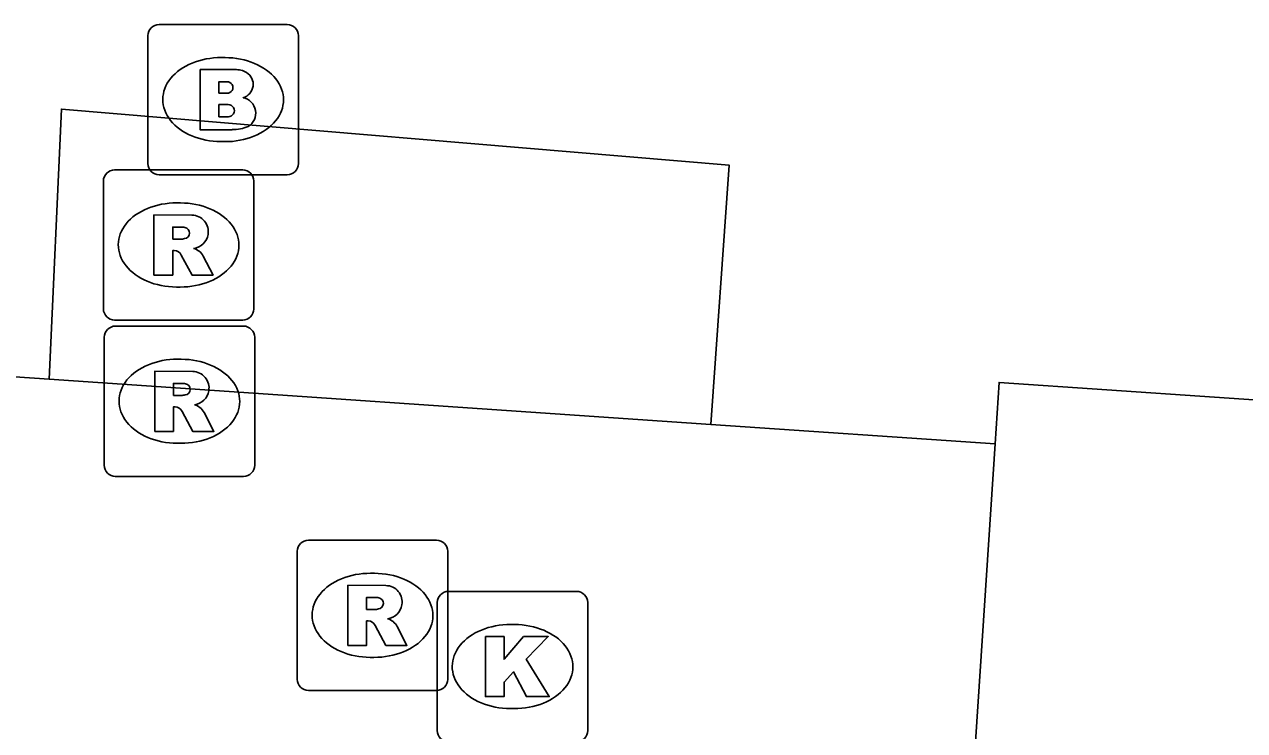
# Model space of a CAD drawing. Extents: x 159961 to 160856, y 382704 to 383353.
# Drawn here: x 160679.86 to 160687.97, y 382886.19 to 382890.88 of the extents above; entities that cross this region are included whole.
import ezdxf

# ---------------------------------------------------------------- set-up
doc = ezdxf.new("R2010")
doc.units = 0
for name, color, linetype in [('IMGEO_Brandkraan', 7, 'Continuous'), ('IMGEO_Kolk', 7, 'Continuous'), ('IMGEO_Rijbaan_lokaal_open', 7, 'Continuous'), ('IMGEO_Rioolput', 7, 'Continuous'), ('IMGEO_Voetpad_open', 7, 'Continuous')]:
    doc.layers.add(name, color=color, linetype=linetype)

msp = doc.modelspace()

# ---------------------------------------------------------------- linework, layer by layer
at = {"layer": 'IMGEO_Brandkraan'}
for p, q in [((160680.7539, 382890.8845), (160681.6061, 382890.8845)), ((160680.6795, 382889.9579), (160680.6795, 382890.8101)), ((160681.6805, 382890.8101), (160681.6805, 382889.9579)), ((160681.1675, 382890.6637), (160681.1925, 382890.6637)), ((160681.1895, 382890.1043), (160681.1646, 382890.1043)), ((160681.6061, 382889.8835), (160680.7539, 382889.8835))]:
    msp.add_line(p, q, dxfattribs=at)
for points in [[(160680.7539, 382890.8845), (160681.6061, 382890.8845)], [(160680.6795, 382889.9579), (160680.6795, 382890.8101)], [(160681.6805, 382890.8101), (160681.6805, 382889.9579)], [(160681.0268, 382890.584), (160681.0268, 382890.184), (160681.2401, 382890.184)], [(160681.2581, 382890.584), (160681.0268, 382890.584)], [(160681.206, 382890.5028), (160681.1515, 382890.5028), (160681.1515, 382890.4269)], [(160681.1515, 382890.4269), (160681.2052, 382890.4269)], [(160681.2141, 382890.3507), (160681.1515, 382890.3507), (160681.1515, 382890.2698)], [(160681.1515, 382890.2698), (160681.2144, 382890.2698)], [(160681.6061, 382889.8835), (160680.7539, 382889.8835)]]:
    msp.add_lwpolyline(points, dxfattribs=at)
for centre, radius, start, end in [((160680.756, 382890.808), 0.0765, 91.55205, 178.44795), ((160680.756, 382890.808), 0.0765, 91.55205, 178.44795), ((160681.604, 382890.808), 0.0765, 1.55205, 88.44795), ((160681.604, 382890.808), 0.0765, 1.55205, 88.44795), ((160681.262, 382890.4389), 0.1452, 59.4692, 91.53667), ((160681.2066, 382890.4648), 0.0379, 267.82845, 90.93552), ((160681.2871, 382890.4856), 0.0922, 285.51372, 58.15012), ((160681.2145, 382890.3103), 0.0404, 269.87594, 90.50774), ((160681.2918, 382890.2942), 0.1046, 301.31148, 78.98903), ((160681.2459, 382890.435), 0.251, 268.66757, 293.53466), ((160680.756, 382889.96), 0.0765, 181.55205, 268.44795), ((160680.756, 382889.96), 0.0765, 181.55205, 268.44795), ((160681.604, 382889.96), 0.0765, 271.55205, 358.44795), ((160681.604, 382889.96), 0.0765, 271.55205, 358.44795)]:
    msp.add_arc(centre, radius, start, end, dxfattribs=at)
for centre, major_axis, ratio, start_param, end_param in [((160681.166, 382890.384), (-0.3872, 0.002), 0.722429, 4.712389, 7.853982), ((160681.191, 382890.384), (-0.3901, 0.002), 0.717154, 1.570796, 4.712389)]:
    msp.add_ellipse(centre, major_axis=major_axis, ratio=ratio, start_param=start_param, end_param=end_param, dxfattribs=at)
at = {"layer": 'IMGEO_Kolk'}
for p, q in [((160682.6779, 382887.1125), (160683.5301, 382887.1125)), ((160682.6035, 382886.1859), (160682.6035, 382887.0381)), ((160683.6045, 382887.0381), (160683.6045, 382886.1859)), ((160683.0915, 382886.8917), (160683.1165, 382886.8917)), ((160683.1135, 382886.3323), (160683.0886, 382886.3323))]:
    msp.add_line(p, q, dxfattribs=at)
for points in [[(160682.6779, 382887.1125), (160683.5301, 382887.1125)], [(160682.6035, 382886.1859), (160682.6035, 382887.0381)], [(160683.6045, 382887.0381), (160683.6045, 382886.1859)], [(160682.9237, 382886.812), (160683.0472, 382886.812), (160683.0472, 382886.6608), (160683.1768, 382886.812), (160683.3414, 382886.812), (160683.1953, 382886.6611), (160683.3479, 382886.412), (160683.1956, 382886.412), (160683.1113, 382886.5762), (160683.0472, 382886.5092), (160683.0472, 382886.412), (160682.9237, 382886.412), (160682.9237, 382886.812)]]:
    msp.add_lwpolyline(points, dxfattribs=at)
for centre, start, end in [((160682.68, 382887.036), 91.55205, 178.44795), ((160682.68, 382887.036), 91.55205, 178.44795), ((160683.528, 382887.036), 1.55205, 88.44795), ((160683.528, 382887.036), 1.55205, 88.44795), ((160682.68, 382886.188), 181.55205, 268.44795), ((160682.68, 382886.188), 181.55205, 268.44795), ((160683.528, 382886.188), 271.55205, 358.44795), ((160683.528, 382886.188), 271.55205, 358.44795)]:
    msp.add_arc(centre, 0.0765, start, end, dxfattribs=at)
for centre, major_axis, ratio, start_param, end_param in [((160683.09, 382886.612), (-0.3872, 0.002), 0.722429, 4.712389, 7.853982), ((160683.115, 382886.612), (-0.3901, 0.002), 0.717154, 1.570796, 4.712389)]:
    msp.add_ellipse(centre, major_axis=major_axis, ratio=ratio, start_param=start_param, end_param=end_param, dxfattribs=at)
at = {"layer": 'IMGEO_Rijbaan_lokaal_open'}
for points in [[(160678.484, 382888.629), (160680.022, 382888.524)], [(160684.422, 382888.222), (160680.022, 382888.524)], [(160686.312, 382888.093), (160686.339, 382888.502), (160689.202, 382888.306), (160689.175, 382887.896)], [(160684.422, 382888.222), (160686.312, 382888.093)], [(160686.085, 382884.631), (160686.312, 382888.093)]]:
    msp.add_lwpolyline(points, dxfattribs=at)
at = {"layer": 'IMGEO_Rioolput'}
for p, q in [((160680.3835, 382888.9909), (160680.3835, 382889.8431)), ((160680.4579, 382889.9175), (160681.3101, 382889.9175)), ((160681.3845, 382889.8431), (160681.3845, 382888.9909)), ((160680.8715, 382889.6967), (160680.8965, 382889.6967)), ((160680.8935, 382889.1373), (160680.8686, 382889.1373)), ((160681.3101, 382888.9165), (160680.4579, 382888.9165)), ((160680.4629, 382888.8775), (160681.3151, 382888.8775)), ((160680.3885, 382887.9509), (160680.3885, 382888.8031)), ((160681.3895, 382888.8031), (160681.3895, 382887.9509)), ((160680.8765, 382888.6567), (160680.9015, 382888.6567)), ((160680.8985, 382888.0973), (160680.8736, 382888.0973)), ((160681.3151, 382887.8765), (160680.4629, 382887.8765)), ((160681.7469, 382887.4535), (160682.5991, 382887.4535)), ((160681.6725, 382886.5269), (160681.6725, 382887.3791)), ((160682.6735, 382887.3791), (160682.6735, 382886.5269)), ((160682.1605, 382887.2327), (160682.1855, 382887.2327)), ((160682.1825, 382886.6733), (160682.1576, 382886.6733)), ((160682.5991, 382886.4525), (160681.7469, 382886.4525))]:
    msp.add_line(p, q, dxfattribs=at)
for points in [[(160680.3835, 382888.9909), (160680.3835, 382889.8431)], [(160680.4579, 382889.9175), (160681.3101, 382889.9175)], [(160681.3845, 382889.8431), (160681.3845, 382888.9909)], [(160680.9725, 382889.6149), (160680.7198, 382889.617), (160680.7198, 382889.217)], [(160680.8982, 382889.5362), (160680.8442, 382889.5362), (160680.8442, 382889.4549)], [(160680.8442, 382889.4549), (160680.896, 382889.4549)], [(160680.7198, 382889.217), (160680.8442, 382889.217), (160680.8442, 382889.3795), (160680.855, 382889.3795)], [(160680.9017, 382889.3496), (160680.9732, 382889.217), (160681.1129, 382889.217), (160681.0479, 382889.3432)], [(160681.3101, 382888.9165), (160680.4579, 382888.9165)], [(160680.4629, 382888.8775), (160681.3151, 382888.8775)], [(160680.3885, 382887.9509), (160680.3885, 382888.8031)], [(160681.3895, 382888.8031), (160681.3895, 382887.9509)], [(160680.9775, 382888.5749), (160680.7248, 382888.577), (160680.7248, 382888.177)], [(160680.9032, 382888.4962), (160680.8492, 382888.4962), (160680.8492, 382888.4149)], [(160680.8492, 382888.4149), (160680.901, 382888.4149)], [(160680.7248, 382888.177), (160680.8492, 382888.177), (160680.8492, 382888.3395), (160680.86, 382888.3395)], [(160680.9067, 382888.3096), (160680.9782, 382888.177), (160681.1179, 382888.177), (160681.0529, 382888.3032)], [(160681.3151, 382887.8765), (160680.4629, 382887.8765)], [(160681.7469, 382887.4535), (160682.5991, 382887.4535)], [(160681.6725, 382886.5269), (160681.6725, 382887.3791)], [(160682.6735, 382887.3791), (160682.6735, 382886.5269)], [(160682.2615, 382887.1509), (160682.0088, 382887.153), (160682.0088, 382886.753)], [(160682.1872, 382887.0722), (160682.1332, 382887.0722), (160682.1332, 382886.9909)], [(160682.1332, 382886.9909), (160682.185, 382886.9909)], [(160682.0088, 382886.753), (160682.1332, 382886.753), (160682.1332, 382886.9155), (160682.144, 382886.9155)], [(160682.1907, 382886.8856), (160682.2622, 382886.753), (160682.4019, 382886.753), (160682.3369, 382886.8792)], [(160682.5991, 382886.4525), (160681.7469, 382886.4525)]]:
    msp.add_lwpolyline(points, dxfattribs=at)
for centre, radius, start, end in [((160680.46, 382889.841), 0.0765, 91.55205, 178.44795), ((160680.46, 382889.841), 0.0765, 91.55205, 178.44795), ((160681.308, 382889.841), 0.0765, 1.55205, 88.44795), ((160681.308, 382889.841), 0.0765, 1.55205, 88.44795), ((160680.9714, 382889.5054), 0.1095, 350.36119, 89.41601), ((160680.9035, 382889.4399), 0.0964, 77.00612, 93.18647), ((160680.9184, 382889.4966), 0.0378, 276.66336, 79.67722), ((160680.8802, 382889.6442), 0.1899, 274.7715, 282.96867), ((160680.969, 382889.5046), 0.1117, 277.58423, 350.98172), ((160680.8538, 382889.3262), 0.0533, 26.02933, 88.69889), ((160680.9535, 382889.2898), 0.1085, 29.51342, 73.79051), ((160680.46, 382888.993), 0.0765, 181.55205, 268.44795), ((160680.46, 382888.993), 0.0765, 181.55205, 268.44795), ((160681.308, 382888.993), 0.0765, 271.55205, 358.44795), ((160681.308, 382888.993), 0.0765, 271.55205, 358.44795), ((160680.465, 382888.801), 0.0765, 91.55205, 178.44795), ((160680.465, 382888.801), 0.0765, 91.55205, 178.44795), ((160681.313, 382888.801), 0.0765, 1.55205, 88.44795), ((160681.313, 382888.801), 0.0765, 1.55205, 88.44795), ((160680.9764, 382888.4654), 0.1095, 350.36119, 89.41601), ((160680.9085, 382888.3999), 0.0964, 77.00612, 93.18647), ((160680.9234, 382888.4566), 0.0378, 276.66336, 79.67722), ((160680.8852, 382888.6042), 0.1899, 274.7715, 282.96867), ((160680.974, 382888.4646), 0.1117, 277.58423, 350.98172), ((160680.8588, 382888.2862), 0.0533, 26.02933, 88.69889), ((160680.9585, 382888.2498), 0.1085, 29.51342, 73.79051), ((160680.465, 382887.953), 0.0765, 181.55205, 268.44795), ((160680.465, 382887.953), 0.0765, 181.55205, 268.44795), ((160681.313, 382887.953), 0.0765, 271.55205, 358.44795), ((160681.313, 382887.953), 0.0765, 271.55205, 358.44795), ((160681.749, 382887.377), 0.0765, 91.55205, 178.44795), ((160681.749, 382887.377), 0.0765, 91.55205, 178.44795), ((160682.597, 382887.377), 0.0765, 1.55205, 88.44795), ((160682.597, 382887.377), 0.0765, 1.55205, 88.44795), ((160682.2604, 382887.0414), 0.1095, 350.36119, 89.41601), ((160682.1925, 382886.9759), 0.0964, 77.00612, 93.18647), ((160682.2074, 382887.0326), 0.0378, 276.66336, 79.67722), ((160682.258, 382887.0406), 0.1117, 277.58423, 350.98172), ((160682.1692, 382887.1802), 0.1899, 274.7715, 282.96867), ((160682.2425, 382886.8258), 0.1085, 29.51342, 73.79051), ((160682.1428, 382886.8622), 0.0533, 26.02933, 88.69889), ((160681.749, 382886.529), 0.0765, 181.55205, 268.44795), ((160681.749, 382886.529), 0.0765, 181.55205, 268.44795), ((160682.597, 382886.529), 0.0765, 271.55205, 358.44795), ((160682.597, 382886.529), 0.0765, 271.55205, 358.44795)]:
    msp.add_arc(centre, radius, start, end, dxfattribs=at)
for centre, major_axis, ratio, start_param, end_param in [((160680.87, 382889.417), (-0.3872, 0.002), 0.722429, 4.712389, 7.853982), ((160680.895, 382889.417), (-0.3901, 0.002), 0.717154, 1.570796, 4.712389), ((160680.875, 382888.377), (-0.3872, 0.002), 0.722429, 4.712389, 7.853982), ((160680.9, 382888.377), (-0.3901, 0.002), 0.717154, 1.570796, 4.712389), ((160682.159, 382886.953), (-0.3872, 0.002), 0.722429, 4.712389, 7.853982), ((160682.184, 382886.953), (-0.3901, 0.002), 0.717154, 1.570796, 4.712389)]:
    msp.add_ellipse(centre, major_axis=major_axis, ratio=ratio, start_param=start_param, end_param=end_param, dxfattribs=at)
at = {"layer": 'IMGEO_Voetpad_open'}
msp.add_lwpolyline([(160680.022, 382888.524), (160680.104, 382890.321), (160684.545, 382889.947), (160684.422, 382888.222)], dxfattribs=at)

doc.saveas('drawing.dxf')
